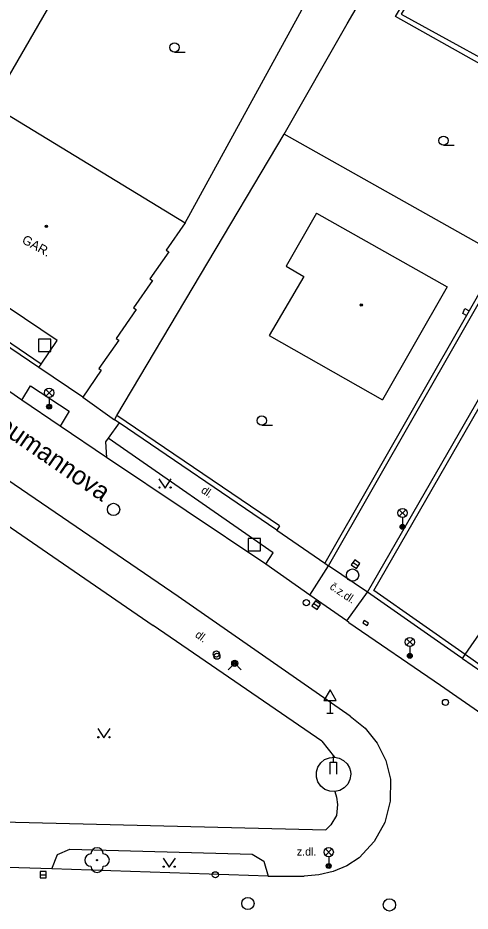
# Model space of a CAD drawing. Extents: x -600309 to -598967, y -1161267 to -1160292.
# Drawn here: x -600178.5 to -600141.8, y -1160620 to -1160547.5 of the extents above; entities that cross this region are included whole.
import ezdxf

# ---------------------------------------------------------------- set-up
doc = ezdxf.new("R2010")
doc.units = 0
for name, color, linetype in [('Level 10', 7, 'Continuous'), ('Level 11', 7, 'Continuous'), ('Level 22', 7, 'Continuous'), ('Level 24', 7, 'Continuous'), ('Level 26', 7, 'Continuous'), ('Level 27', 7, 'Continuous'), ('Level 28', 7, 'Continuous'), ('Level 31', 7, 'Continuous'), ('Level 33', 7, 'Continuous'), ('Level 34', 7, 'Continuous'), ('Level 36', 7, 'Continuous'), ('Level 38', 7, 'Continuous'), ('Level 39', 7, 'Continuous'), ('Level 40', 7, 'Continuous'), ('Level 41', 7, 'Continuous'), ('Level 49', 7, 'Continuous'), ('Level 5', 7, 'Continuous'), ('Level 7', 7, 'Continuous'), ('Level 8', 7, 'Continuous')]:
    doc.layers.add(name, color=color, linetype=linetype)

msp = doc.modelspace()

# ---------------------------------------------------------------- linework, layer by layer
at = {"layer": 'Level 10'}
for points in [[(-600171.28, -1160583.18), (-600175.03, -1160580.62), (-600178.13, -1160578.51), (-600190.14, -1160570.19), (-600191.9, -1160568.97), (-600197.45, -1160565.13)], [(-600158.35, -1160591.82), (-600171.28, -1160583.18)], [(-600165.46, -1160594.4699), (-600179.27, -1160585.01)], [(-600151.61, -1160596.56), (-600151.78, -1160596.44), (-600154.77, -1160594.34), (-600158.35, -1160591.82)], [(-600151.5, -1160604.18), (-600165.46, -1160594.4699)], [(-600151.61, -1160596.56), (-600144.18, -1160601.67)], [(-600144.18, -1160601.67), (-600138.4501, -1160605.6381), (-600127.43, -1160613.27), (-600126.6599, -1160613.8), (-600122.48, -1160615.93), (-600118.33, -1160617.23)], [(-600151.5, -1160604.18), (-600150.29, -1160605.1599), (-600149.32, -1160606.38), (-600148.63, -1160607.78), (-600148.25, -1160609.29), (-600148.26, -1160611.07), (-600148.71, -1160612.8), (-600149.57, -1160614.36), (-600150.78, -1160615.67), (-600151.79, -1160616.32), (-600152.88, -1160616.79), (-600154.05, -1160617.07), (-600155.24, -1160617.1599)], [(-600175.71, -1160616.58), (-600185.54, -1160616.28)], [(-600158.1599, -1160617.1599), (-600175.71, -1160616.58)], [(-600158.1599, -1160617.1599), (-600155.24, -1160617.1599)]]:
    msp.add_lwpolyline(points, dxfattribs=at)
at = {"layer": 'Level 11'}
for points in [[(-600180.56, -1160554.55), (-600160.4, -1160519.65)], [(-600151.75, -1160547.95), (-600139.1, -1160526.29)], [(-600164.9, -1160564.11), (-600151.11, -1160538.88), (-600149.35, -1160539.99), (-600142.61, -1160528.48), (-600144.48, -1160527.4)], [(-600156.87, -1160556.9099), (-600151.75, -1160547.95)], [(-600139.33, -1160566.8), (-600156.87, -1160556.9099)], [(-600178.13, -1160578.51), (-600177.43, -1160577.34), (-600174.3, -1160579.4), (-600175.03, -1160580.62)], [(-600170.25, -1160580.36), (-600171.13, -1160581.61)], [(-600171.13, -1160581.61), (-600171.35, -1160581.89), (-600171.28, -1160583.18)], [(-600158.35, -1160591.82), (-600157.76, -1160590.91), (-600171.13, -1160581.61)], [(-600142.19, -1160599.18), (-600133.03, -1160585.93)], [(-600179.87, -1160588.28), (-600167.48, -1160596.81)], [(-600154.77, -1160594.34), (-600153.27, -1160591.96)], [(-600150.11, -1160594.1), (-600153.27, -1160591.96)], [(-600151.78, -1160596.44), (-600150.11, -1160594.1)], [(-600153.8, -1160606.21), (-600167.48, -1160596.81)], [(-600142.4099, -1160599.49), (-600142.19, -1160599.18)], [(-600153.8, -1160606.21), (-600152.78, -1160607.51)], [(-600151.4699, -1160608.9), (-600151.53, -1160609.31), (-600151.71, -1160609.69), (-600151.99, -1160609.99), (-600152.35, -1160610.2), (-600152.76, -1160610.3), (-600153.17, -1160610.27), (-600153.56, -1160610.12), (-600153.89, -1160609.86), (-600154.12, -1160609.52), (-600154.25, -1160609.13), (-600154.25, -1160608.71), (-600154.13, -1160608.31), (-600153.9, -1160607.9699), (-600153.58, -1160607.7), (-600153.19, -1160607.55), (-600152.78, -1160607.51)], [(-600152.78, -1160607.51), (-600152.39, -1160607.59), (-600152.04, -1160607.77), (-600151.76, -1160608.04), (-600151.56, -1160608.38), (-600151.49, -1160608.64), (-600151.4699, -1160608.9)], [(-600152.76, -1160610.3), (-600152.63, -1160610.76), (-600152.55, -1160611.34), (-600152.61, -1160612.23), (-600153.09, -1160613), (-600153.48, -1160613.4)], [(-600196.16, -1160612.36), (-600153.48, -1160613.4)], [(-600175.71, -1160616.58), (-600175.26, -1160615.42), (-600174.24, -1160614.9699), (-600159.4699, -1160615.39), (-600158.52, -1160615.96), (-600158.1599, -1160617.1599)]]:
    msp.add_lwpolyline(points, dxfattribs=at)
at = {"layer": 'Level 22'}
msp.add_circle((-600172.04, -1160615.87), 0.05, dxfattribs=at)
for centre, start, end in [((-600172.54, -1160615.87), 90, 270), ((-600172.04, -1160615.37), 0, 180), ((-600171.54, -1160615.87), 270, 90), ((-600172.04, -1160616.37), 180, 0)]:
    msp.add_arc(centre, 0.5, start, end, dxfattribs=at)
at = {"layer": 'Level 24'}
for points in [[(-600142.08, -1160571.63), (-600142.37, -1160571.48), (-600142.2, -1160571.08), (-600141.87, -1160571.26)], [(-600150.38, -1160596.4), (-600150.49, -1160596.59)], [(-600150.49, -1160596.59), (-600150.13, -1160596.82)], [(-600150.02, -1160596.63), (-600150.38, -1160596.4)], [(-600150.13, -1160596.82), (-600150.02, -1160596.63)]]:
    msp.add_lwpolyline(points, dxfattribs=at)
at = {"layer": 'Level 26'}
for points in [[(-600176.8, -1160574.56), (-600175.8, -1160574.56), (-600175.8, -1160573.56), (-600176.8, -1160573.56)], [(-600159.77, -1160590.74), (-600158.77, -1160590.74), (-600158.77, -1160589.74), (-600159.77, -1160589.74)]]:
    msp.add_lwpolyline(points, close=True, dxfattribs=at)
at = {"layer": 'Level 27'}
for p, q in [((-600151.2741, -1160591.6856), (-600150.8659, -1160591.9744)), ((-600154.4641, -1160595.0155), (-600154.0559, -1160595.3043)), ((-600176.6599, -1160617.05), (-600176.1599, -1160617.05))]:
    msp.add_line(p, q, dxfattribs=at)
for points in [[(-600151.4185, -1160591.8898), (-600151.0102, -1160592.1785), (-600150.7215, -1160591.7702), (-600151.1298, -1160591.4815)], [(-600154.6085, -1160595.2197), (-600154.2002, -1160595.5084), (-600153.9115, -1160595.1001), (-600154.3198, -1160594.8114)], [(-600176.6599, -1160617.3), (-600176.1599, -1160617.3), (-600176.1599, -1160616.8), (-600176.6599, -1160616.8)]]:
    msp.add_lwpolyline(points, close=True, dxfattribs=at)
for centre in [(-600170.7, -1160587.39), (-600151.32, -1160592.72), (-600159.81, -1160619.39), (-600148.33, -1160619.51)]:
    msp.add_circle(centre, 0.5, dxfattribs=at)
at = {"layer": 'Level 28'}
msp.add_circle((-600143.78, -1160603.06), 0.25, dxfattribs=at)
at = {"layer": 'Level 31'}
msp.add_lwpolyline([(-600161.4, -1160600.41), (-600160.87, -1160599.88), (-600160.34, -1160600.41)], dxfattribs=at)
for centre, radius in [((-600155.07, -1160594.96), 0.25), ((-600162.36, -1160599.13), 0.25), ((-600162.32, -1160599.31), 0.25), ((-600160.87, -1160599.88), 0.25), ((-600160.87, -1160599.88), 0.18), ((-600160.87, -1160599.88), 0.11), ((-600162.44, -1160617.06), 0.25)]:
    msp.add_circle(centre, radius, dxfattribs=at)
at = {"layer": 'Level 33'}
for p, q in [((-600176.195, -1160578.18), (-600175.665, -1160577.65)), ((-600176.195, -1160577.65), (-600175.665, -1160578.18)), ((-600175.93, -1160578.29), (-600175.93, -1160579.04)), ((-600147.525, -1160587.94), (-600146.995, -1160587.41)), ((-600147.525, -1160587.41), (-600146.995, -1160587.94)), ((-600147.26, -1160588.05), (-600147.26, -1160588.8)), ((-600146.935, -1160598.42), (-600146.405, -1160597.89)), ((-600146.935, -1160597.89), (-600146.405, -1160598.42)), ((-600146.67, -1160598.53), (-600146.67, -1160599.28)), ((-600153.515, -1160615.48), (-600152.985, -1160614.95)), ((-600153.515, -1160614.95), (-600152.985, -1160615.48)), ((-600153.25, -1160615.59), (-600153.25, -1160616.34))]:
    msp.add_line(p, q, dxfattribs=at)
for centre, radius in [((-600175.93, -1160577.915), 0.375), ((-600175.93, -1160579.04), 0.2), ((-600175.93, -1160579.04), 0.1445), ((-600175.93, -1160579.04), 0.0876), ((-600147.26, -1160587.675), 0.375), ((-600147.26, -1160588.8), 0.2), ((-600147.26, -1160588.8), 0.1445), ((-600147.26, -1160588.8), 0.0876), ((-600146.67, -1160598.155), 0.375), ((-600146.67, -1160599.28), 0.2), ((-600146.67, -1160599.28), 0.1445), ((-600146.67, -1160599.28), 0.0876), ((-600153.25, -1160615.215), 0.375), ((-600153.25, -1160616.34), 0.2), ((-600153.25, -1160616.34), 0.1445), ((-600153.25, -1160616.34), 0.0876)]:
    msp.add_circle(centre, radius, dxfattribs=at)
at = {"layer": 'Level 34'}
for p, q in [((-600153.14, -1160602.902), (-600153.14, -1160603.92)), ((-600153.39, -1160603.92), (-600152.89, -1160603.92))]:
    msp.add_line(p, q, dxfattribs=at)
msp.add_lwpolyline([(-600153.64, -1160602.902), (-600152.64, -1160602.902), (-600153.14, -1160602.036)], close=True, dxfattribs=at)
at = {"layer": 'Level 36'}
for p, q in [((-600165.76, -1160550.245), (-600164.885, -1160550.245)), ((-600143.94, -1160557.815), (-600143.065, -1160557.815)), ((-600158.68, -1160580.545), (-600157.805, -1160580.545))]:
    msp.add_line(p, q, dxfattribs=at)
for points in [[(-600167.02, -1160584.91), (-600166.52, -1160585.66), (-600166.02, -1160584.91)], [(-600171.98, -1160605.19), (-600171.48, -1160605.94), (-600170.98, -1160605.19)], [(-600166.69, -1160615.7), (-600166.19, -1160616.45), (-600165.69, -1160615.7)]]:
    msp.add_lwpolyline(points, dxfattribs=at)
for centre, radius in [((-600165.7601, -1160549.8699), 0.375), ((-600143.9401, -1160557.4399), 0.375), ((-600158.6801, -1160580.1699), 0.375), ((-600166.9702, -1160585.6098), 0.05), ((-600166.0708, -1160585.6098), 0.05), ((-600171.9302, -1160605.8898), 0.05), ((-600171.0308, -1160605.8898), 0.05), ((-600166.6402, -1160616.3998), 0.05), ((-600165.7408, -1160616.3998), 0.05)]:
    msp.add_circle(centre, radius, dxfattribs=at)
at = {"layer": 'Level 38'}
msp.add_line((-600152.87, -1160607.9), (-600152.87, -1160607.37), dxfattribs=at)
msp.add_lwpolyline([(-600153.12, -1160608.9), (-600153.12, -1160607.9), (-600152.62, -1160607.9), (-600152.62, -1160608.9)], dxfattribs=at)
at = {"layer": 'Level 39'}
for centre, radius in [((-600176.15, -1160564.4), 0.09), ((-600176.15, -1160564.4), 0.0398), ((-600150.61, -1160570.79), 0.09), ((-600150.61, -1160570.79), 0.0398)]:
    msp.add_circle(centre, radius, dxfattribs=at)
at = {"layer": 'Level 5'}
for points in [[(-600180.56, -1160554.55), (-600164.9, -1160564.11)], [(-600154.25, -1160563.32), (-600156.7, -1160567.64)], [(-600154.25, -1160563.32), (-600143.63, -1160569.31)], [(-600164.9, -1160564.11), (-600166.43, -1160566.32)], [(-600175.28, -1160573.67), (-600187.06, -1160565.73)], [(-600166.2199, -1160566.46), (-600167.75, -1160568.6599)], [(-600166.43, -1160566.32), (-600166.2199, -1160566.46)], [(-600156.7, -1160567.64), (-600155.26, -1160568.48)], [(-600167.54, -1160568.8), (-600169.07, -1160571.01)], [(-600167.75, -1160568.6599), (-600167.54, -1160568.8)], [(-600155.26, -1160568.48), (-600158.07, -1160573.26)], [(-600143.63, -1160569.31), (-600148.88, -1160578.48)], [(-600168.86, -1160571.15), (-600170.49, -1160573.5)], [(-600169.07, -1160571.01), (-600168.86, -1160571.15)], [(-600158.07, -1160573.26), (-600148.88, -1160578.48)], [(-600176.58, -1160575.6), (-600175.28, -1160573.67)], [(-600170.28, -1160573.64), (-600171.9, -1160575.95)], [(-600170.49, -1160573.5), (-600170.28, -1160573.64)], [(-600176.76, -1160575.87), (-600176.58, -1160575.6)], [(-600173.19, -1160578.28), (-600176.76, -1160575.87)], [(-600171.7, -1160576.09), (-600173.19, -1160578.28)], [(-600171.9, -1160575.95), (-600171.7, -1160576.09)]]:
    msp.add_lwpolyline(points, dxfattribs=at)
at = {"layer": 'Level 7'}
for points in [[(-600140.99, -1160551.2), (-600147.83, -1160547.37), (-600145.01, -1160542.65)], [(-600145.01, -1160542.65), (-600144.77, -1160542.84), (-600147.37, -1160547.18), (-600136.54, -1160553.13)], [(-600170.43, -1160579.76), (-600156.87, -1160556.9099)], [(-600150.11, -1160594.1), (-600133.44, -1160565.18)], [(-600149.6, -1160593.96), (-600133.65, -1160566.22), (-600133.43, -1160565.85), (-600133.1599, -1160565.39)], [(-600139.33, -1160566.8), (-600141.87, -1160571.26), (-600142.08, -1160571.63), (-600153.56, -1160591.76)], [(-600176.58, -1160575.6), (-600188.32, -1160567.59)], [(-600153.27, -1160591.96), (-600138.99, -1160566.99)], [(-600176.76, -1160575.87), (-600188.75, -1160567.73)], [(-600170.63, -1160580.1), (-600170.43, -1160579.76)], [(-600157.23, -1160588.71), (-600170.43, -1160579.76)], [(-600157.4699, -1160589.08), (-600170.25, -1160580.36), (-600170.63, -1160580.1)], [(-600157.23, -1160588.71), (-600157.4699, -1160589.08)], [(-600153.56, -1160591.76), (-600153.27, -1160591.96)], [(-600142.4099, -1160599.49), (-600142.539, -1160599.4), (-600150.11, -1160594.1)], [(-600142.19, -1160599.18), (-600149.6, -1160593.96)], [(-600142.4099, -1160599.49), (-600140.05, -1160601.12)], [(-600139.86, -1160600.82), (-600142.19, -1160599.18)]]:
    msp.add_lwpolyline(points, dxfattribs=at)
at = {"layer": 'Level 8'}
for points in [[(-600173.19, -1160578.28), (-600170.63, -1160580.1)], [(-600157.4699, -1160589.08), (-600153.56, -1160591.76)]]:
    msp.add_lwpolyline(points, dxfattribs=at)

# ---------------------------------------------------------------- texts
at = {"layer": 'Level 40'}
for s, rotation, p in [('dl.', 326, (-600163.66, -1160585.97)), ('č.z.dl.', 326, (-600153.23, -1160593.8)), ('dl.', 323.42, (-600164.14, -1160597.69))]:
    msp.add_text(s, height=0.65, rotation=rotation, dxfattribs=at).set_placement(p)
msp.add_text('z.dl.', height=0.65, dxfattribs=at).set_placement((-600155.84, -1160615.5))
at = {"layer": 'Level 41'}
msp.add_text('GAR.', height=0.75, rotation=330.92, dxfattribs=at).set_placement((-600178.2, -1160565.71))
at = {"layer": 'Level 49'}
msp.add_text('Neumannova', height=1.5, rotation=325.43, dxfattribs=at).set_placement((-600181.46, -1160580.02))

doc.saveas('drawing.dxf')
